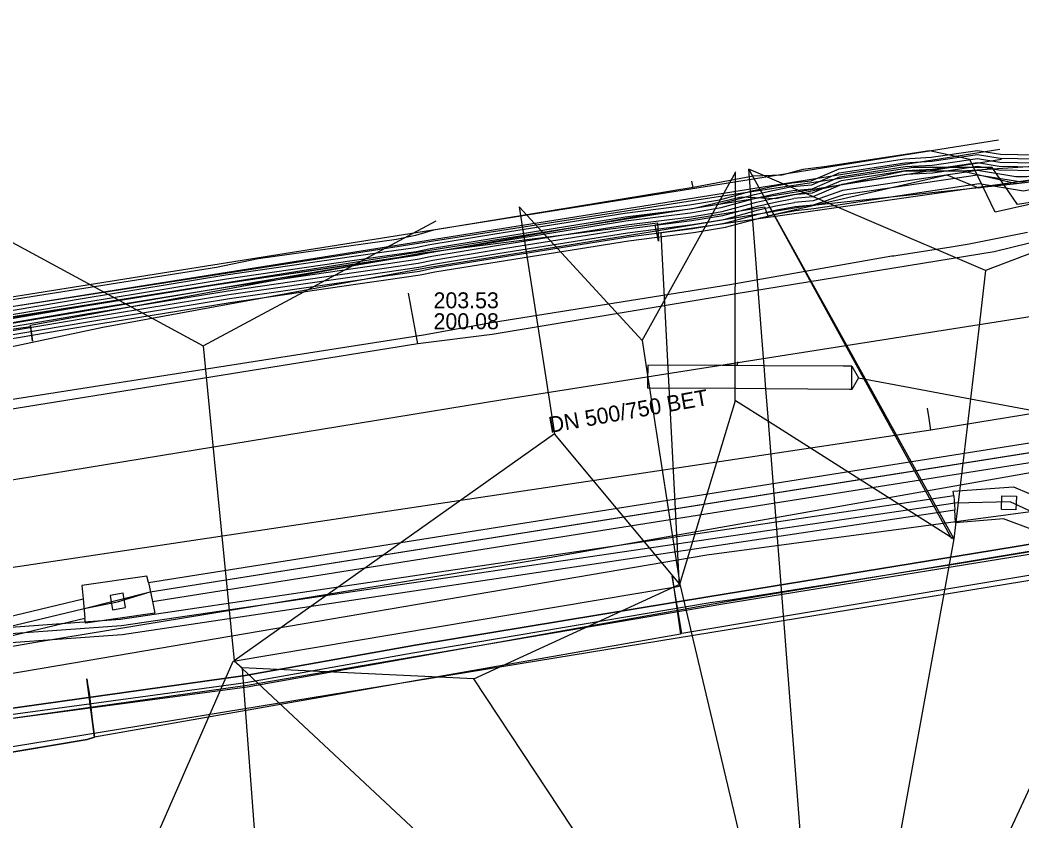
# Model space of a CAD drawing. Extents: x -600309 to -598967, y -1161267 to -1160292.
# Drawn here: x -599207.4 to -599157.2, y -1161138.6 to -1161098.5 of the extents above; entities that cross this region are included whole.
import ezdxf

# ---------------------------------------------------------------- set-up
doc = ezdxf.new("R2010")
doc.units = 0
for name, color, linetype in [('Vrstva 10', 7, 'Continuous'), ('Vrstva 12', 7, 'Continuous'), ('Vrstva 13', 7, 'Continuous'), ('Vrstva 16', 7, 'Continuous'), ('Vrstva 19', 7, 'Continuous'), ('Vrstva 29', 7, 'Continuous'), ('Vrstva 30', 7, 'Continuous'), ('Vrstva 42', 7, 'Continuous'), ('Vrstva 44', 7, 'Continuous'), ('Vrstva 54', 7, 'Continuous'), ('Vrstva 55', 7, 'Continuous'), ('Vrstva 58', 7, 'Continuous'), ('Vrstva 9', 7, 'Continuous')]:
    doc.layers.add(name, color=color, linetype=linetype)

msp = doc.modelspace()

# ---------------------------------------------------------------- linework, layer by layer
at = {"layer": 'Vrstva 10'}
for points in [[(-599200.98, -1161126.68), (-599145.86, -1161117.95)], [(-599200.78, -1161127.63), (-599145.73, -1161118.91)], [(-599160.62, -1161122.34), (-599202.38, -1161128.54), (-599228.9, -1161130.47)], [(-599160.62, -1161122.34), (-599160.64, -1161122.1), (-599157.62, -1161121.89), (-599156.05, -1161122.56), (-599156.25, -1161122.98)], [(-599160.62, -1161122.34), (-599160.57, -1161123.05)], [(-599158.22, -1161123.02), (-599158.21, -1161122.34), (-599157.47, -1161122.36), (-599157.5, -1161123.05), (-599158.22, -1161123.02)], [(-599228.82, -1161131.2), (-599202.3, -1161129.3), (-599160.57, -1161123.05)], [(-599156.57, -1161123.65), (-599156.74, -1161124.01), (-599158.12, -1161123.49), (-599160.53, -1161123.69), (-599160.57, -1161123.05)], [(-599200.98, -1161126.68), (-599201.05, -1161126.36), (-599204.32, -1161126.84), (-599204.25, -1161127.5)], [(-599200.98, -1161126.68), (-599200.78, -1161127.63)], [(-599202.77, -1161128.06), (-599202.13, -1161127.94), (-599202.24, -1161127.22), (-599202.89, -1161127.33), (-599202.77, -1161128.06)], [(-599242.89, -1161136.78), (-599204.25, -1161127.5)], [(-599204.25, -1161127.5), (-599204.16, -1161128.48)], [(-599200.78, -1161127.63), (-599200.66, -1161128.22), (-599204.13, -1161128.73), (-599204.16, -1161128.48)], [(-599242.8, -1161137.7), (-599204.16, -1161128.48)]]:
    msp.add_lwpolyline(points, dxfattribs=at)
at = {"layer": 'Vrstva 12'}
for points in [[(-599227.66, -1161133.37), (-599206.63, -1161129.68), (-599181.74, -1161125.58), (-599138.25, -1161117.9), (-599112.62, -1161113.97), (-599111.89, -1161109), (-599109.84, -1161095.07), (-599109.75, -1161094.45)], [(-599138.31, -1161095.66), (-599138.74, -1161098.31), (-599144.01, -1161100.25), (-599145.95, -1161101.42), (-599150.35, -1161102.7), (-599150.1, -1161106.59), (-599157.43, -1161107.74), (-599158.7, -1161105.89), (-599162.64, -1161105.89), (-599172.75, -1161107.4), (-599213.54, -1161113.75)], [(-599157.48, -1161106.68), (-599152.67, -1161106.1), (-599146.95, -1161105.12)], [(-599160.21, -1161106.06), (-599152.3, -1161105.54)], [(-599171.27, -1161107.35), (-599169.54, -1161107.44), (-599163.07, -1161106.05), (-599160.21, -1161106.06)], [(-599160.21, -1161106.06), (-599157.48, -1161106.68)], [(-599175.84, -1161109.11), (-599167.99, -1161107.8), (-599157.48, -1161106.68)], [(-599173.7, -1161107.94), (-599171.27, -1161107.35)], [(-599186.85, -1161110.14), (-599175.99, -1161108.24), (-599173.7, -1161107.94)], [(-599215.65, -1161116.22), (-599210.97, -1161115.52), (-599203.26, -1161113.89), (-599187, -1161110.9), (-599175.84, -1161109.11)], [(-599206.04, -1161113.39), (-599186.85, -1161110.14)], [(-599199.52, -1161112.05), (-599186.85, -1161110.14)], [(-599206.85, -1161113.24), (-599199.52, -1161112.05)], [(-599212.19, -1161114.11), (-599206.85, -1161113.24)], [(-599230.73, -1161117.46), (-599226.47, -1161116.82), (-599209.01, -1161113.89), (-599206.04, -1161113.39)], [(-599202.52, -1161127.66), (-599200.89, -1161127.16), (-599144.8, -1161118.27), (-599142.33, -1161117.89)], [(-599069.8, -1161156.2), (-599114.06, -1161139.38), (-599156.42, -1161123.28), (-599157.79, -1161122.65), (-599160.54, -1161122.71), (-599202.32, -1161128.85), (-599210.19, -1161129.43)], [(-599210.19, -1161129.43), (-599204.2, -1161127.99), (-599202.52, -1161127.66)]]:
    msp.add_lwpolyline(points, dxfattribs=at)
at = {"layer": 'Vrstva 13'}
for p, q in [((-599161.853, -1161118.464), (-599161.929, -1161117.942)), ((-599161.766, -1161119.055), (-599161.853, -1161118.464)), ((-599161.766, -1161119.055), (-599240.916, -1161130.896))]:
    msp.add_line(p, q, dxfattribs=at)
msp.add_lwpolyline([(-599105.229, -1161099.001), (-599105.262, -1161099.184), (-599111.381, -1161108.944), (-599112.684, -1161111.041), (-599161.766, -1161119.055)], dxfattribs=at)
at = {"layer": 'Vrstva 16'}
for points in [[(-599156.82, -1161109.67), (-599158.59, -1161110.11), (-599171.53, -1161112.21), (-599183.75, -1161114.25), (-599187.47, -1161114.73), (-599224.74, -1161120.72), (-599227.245, -1161121.078), (-599228.73, -1161121.29), (-599245.91, -1161124.15), (-599246.07, -1161123.01), (-599246.77, -1161123.08), (-599247.15, -1161123.129), (-599247.16, -1161123.13)], [(-599187.47, -1161114.73), (-599187.94, -1161112.18)]]:
    msp.add_lwpolyline(points, dxfattribs=at)
at = {"layer": 'Vrstva 19'}
msp.add_lwpolyline([(-599285.61, -1161131.45), (-599282.649, -1161130.966), (-599277.53, -1161130.13), (-599276.93, -1161129.99), (-599275.74, -1161129.81), (-599265.93, -1161127.95), (-599250.45, -1161124.61), (-599244.08, -1161123.41), (-599228.85, -1161120.76), (-599227.36, -1161120.588), (-599225.12, -1161120.33), (-599221.032, -1161119.618), (-599221.012, -1161119.615), (-599218.45, -1161119.17), (-599218.055, -1161119.108), (-599187.19, -1161114.27), (-599183.78, -1161113.66), (-599171.84, -1161111.75), (-599163.72, -1161110.32), (-599163.62, -1161110.304), (-599163.424, -1161110.273), (-599160.756, -1161109.854), (-599159.84, -1161109.71), (-599156.93, -1161109.12)], dxfattribs=at)
at = {"layer": 'Vrstva 29'}
msp.add_lwpolyline([(-599158.303, -1161104.988), (-599325.905, -1161131.661), (-599336.75, -1161127.83), (-599365.633, -1161095.812), (-599414.895, -1161072.929)], dxfattribs=at)
at = {"layer": 'Vrstva 30'}
for points in [[(-599414.684, -1161072.476), (-599365.33, -1161095.401), (-599336.464, -1161127.401), (-599325.858, -1161131.147), (-599158.381, -1161104.495)], [(-599158.224, -1161105.482), (-599325.952, -1161132.175), (-599337.036, -1161128.259), (-599365.936, -1161096.223), (-599415.106, -1161073.382)]]:
    msp.add_lwpolyline(points, dxfattribs=at)
at = {"layer": 'Vrstva 42'}
for points in [[(-599168.738, -1161106.646), (-599167.756, -1161106.553), (-599166.367, -1161105.954), (-599163.093, -1161105.443), (-599161.742, -1161105.373), (-599159.423, -1161105.031), (-599158.281, -1161105.216), (-599156.542, -1161105.252), (-599153.889, -1161104.729), (-599152.247, -1161102.607), (-599151.413, -1161102.41), (-599151.317, -1161102.366), (-599151.55, -1161100.89), (-599153.764, -1161093.956)], [(-599168.57, -1161107.836), (-599167.643, -1161107.748), (-599166.109, -1161107.23), (-599159.431, -1161106.245), (-599157.212, -1161106.606), (-599153.216, -1161105.82), (-599151.563, -1161103.685), (-599150.098, -1161103.406), (-599138.766, -1161101.554), (-599130.504, -1161099.33), (-599122.378, -1161094.686)], [(-599168.542, -1161108.034), (-599167.624, -1161107.947), (-599159.346, -1161106.684), (-599157.122, -1161107.058), (-599153.003, -1161106.239), (-599151.248, -1161104.059), (-599150.033, -1161103.801), (-599138.682, -1161101.946), (-599130.35, -1161099.703), (-599122.146, -1161095.014)], [(-599127.72, -1161097.21), (-599133.25, -1161099.536), (-599140.05, -1161101.21), (-599146.72, -1161102.4), (-599150.57, -1161102.9), (-599151.15, -1161103.17), (-599151.787, -1161103.32), (-599153.44, -1161105.456), (-599156.473, -1161106.053), (-599158.353, -1161106.015), (-599159.428, -1161105.84), (-599161.662, -1161106.17), (-599163.01, -1161106.24), (-599166.22, -1161106.742), (-599167.681, -1161107.35), (-599168.626, -1161107.439)], [(-599127.61, -1161097.43), (-599133.24, -1161099.76), (-599139.97, -1161101.46), (-599146.661, -1161102.636), (-599150.48, -1161103.15), (-599151.675, -1161103.503), (-599153.328, -1161105.638), (-599156.946, -1161106.35), (-599157.5, -1161106.357), (-599159.43, -1161106.043), (-599163.016, -1161106.572), (-599166.2, -1161107.041), (-599167.662, -1161107.549), (-599168.598, -1161107.637)], [(-599239.722, -1161145.929), (-599239.714, -1161145.196), (-599238.814, -1161142.344), (-599236.742, -1161139.852), (-599234.16, -1161138.531), (-599230.978, -1161136.46), (-599227.301, -1161135.612), (-599224.388, -1161135.235), (-599220.787, -1161134.731), (-599219.478, -1161134.471), (-599217.379, -1161134.16), (-599215.307, -1161134.358), (-599210.443, -1161133.848), (-599196.033, -1161131.836), (-599172.195, -1161127.753), (-599138.991, -1161122.379), (-599124.635, -1161119.953), (-599125.241, -1161117.77), (-599125.873, -1161114.431), (-599126.627, -1161110.554), (-599128.057, -1161106.309), (-599129.616, -1161101.934), (-599130.144, -1161098.519), (-599130.325, -1161097.797)], [(-599130.737, -1161097.942), (-599130.056, -1161102.037), (-599128.662, -1161106.149), (-599127.095, -1161110.65), (-599126.517, -1161113.518), (-599125.716, -1161117.875), (-599125.21, -1161119.587), (-599125.133, -1161119.898), (-599125.49, -1161119.93), (-599159.99, -1161125.68), (-599171.73, -1161127.55), (-599172.82, -1161127.71), (-599187.72, -1161130.22), (-599196.09, -1161131.72), (-599210.483, -1161133.677)], [(-599130.737, -1161097.942), (-599130.056, -1161102.037), (-599128.662, -1161106.149), (-599127.095, -1161110.65), (-599126.517, -1161113.518), (-599125.716, -1161117.875), (-599125.21, -1161119.587), (-599125.133, -1161119.898), (-599125.49, -1161119.93), (-599159.99, -1161125.68), (-599171.73, -1161127.55), (-599172.82, -1161127.71), (-599187.72, -1161130.22), (-599196.09, -1161131.72), (-599210.483, -1161133.677)], [(-599212.281, -1161114.005), (-599204.172, -1161112.627), (-599197.066, -1161111.466), (-599190.652, -1161110.535), (-599189.132, -1161110.315), (-599187.566, -1161110.087), (-599186.841, -1161109.938), (-599183.59, -1161109.406), (-599177.081, -1161108.365), (-599173.833, -1161107.955), (-599172.317, -1161107.701), (-599170.6, -1161107.235), (-599169.691, -1161107.03), (-599168.71, -1161106.844), (-599167.737, -1161106.752), (-599166.361, -1161106.156), (-599163.072, -1161105.643), (-599161.722, -1161105.573), (-599159.424, -1161105.233), (-599158.299, -1161105.416), (-599156.525, -1161105.452)], [(-599212.252, -1161114.203), (-599204.139, -1161112.824), (-599197.036, -1161111.663), (-599190.623, -1161110.733), (-599189.103, -1161110.513), (-599187.532, -1161110.284), (-599186.804, -1161110.135), (-599183.558, -1161109.604), (-599177.052, -1161108.563), (-599173.804, -1161108.153), (-599172.274, -1161107.897), (-599170.552, -1161107.429), (-599169.651, -1161107.226), (-599168.682, -1161107.043), (-599167.718, -1161106.951), (-599166.322, -1161106.352), (-599163.052, -1161105.842), (-599161.702, -1161105.772), (-599159.426, -1161105.436), (-599158.317, -1161105.615), (-599156.507, -1161105.653)], [(-599212.224, -1161114.401), (-599204.106, -1161113.021), (-599197.005, -1161111.861), (-599190.594, -1161110.931), (-599189.074, -1161110.711), (-599187.497, -1161110.481), (-599186.768, -1161110.332), (-599183.526, -1161109.801), (-599177.024, -1161108.761), (-599173.775, -1161108.351), (-599172.231, -1161108.092), (-599170.504, -1161107.623), (-599169.61, -1161107.422), (-599168.654, -1161107.241), (-599167.699, -1161107.15), (-599166.239, -1161106.542), (-599163.031, -1161106.041), (-599161.682, -1161105.971), (-599159.427, -1161105.638), (-599158.335, -1161105.815), (-599156.49, -1161105.853)], [(-599217.384, -1161114.589), (-599215.343, -1161114.158), (-599212.309, -1161113.807), (-599204.205, -1161112.43), (-599197.097, -1161111.268), (-599190.68, -1161110.337), (-599189.161, -1161110.117), (-599187.601, -1161109.89), (-599186.877, -1161109.741), (-599183.622, -1161109.209), (-599177.109, -1161108.167), (-599173.862, -1161107.757), (-599172.36, -1161107.505), (-599170.649, -1161107.04), (-599169.732, -1161106.834), (-599168.738, -1161106.646)], [(-599212.196, -1161114.599), (-599204.074, -1161113.219), (-599196.975, -1161112.059), (-599190.566, -1161111.129), (-599189.046, -1161110.909), (-599187.463, -1161110.679), (-599186.732, -1161110.528), (-599183.494, -1161109.999), (-599176.996, -1161108.959), (-599173.745, -1161108.549), (-599172.189, -1161108.288), (-599170.456, -1161107.817), (-599169.57, -1161107.618), (-599168.626, -1161107.439)], [(-599212.168, -1161114.797), (-599204.041, -1161113.416), (-599196.944, -1161112.256), (-599190.537, -1161111.327), (-599189.017, -1161111.107), (-599187.428, -1161110.876), (-599186.696, -1161110.725), (-599183.462, -1161110.196), (-599176.968, -1161109.157), (-599173.716, -1161108.747), (-599172.146, -1161108.483), (-599170.408, -1161108.011), (-599169.529, -1161107.814), (-599168.598, -1161107.637)], [(-599212.139, -1161114.995), (-599204.008, -1161113.613), (-599196.914, -1161112.454), (-599190.508, -1161111.525), (-599188.988, -1161111.305), (-599187.394, -1161111.073), (-599186.659, -1161110.922), (-599183.43, -1161110.394), (-599176.939, -1161109.355), (-599173.687, -1161108.945), (-599172.103, -1161108.679), (-599170.36, -1161108.205), (-599169.489, -1161108.01), (-599168.57, -1161107.836)], [(-599212.111, -1161115.193), (-599203.975, -1161113.81), (-599196.883, -1161112.652), (-599190.48, -1161111.723), (-599188.959, -1161111.503), (-599187.359, -1161111.27), (-599186.623, -1161111.119), (-599183.398, -1161110.591), (-599176.911, -1161109.553), (-599173.658, -1161109.143), (-599172.06, -1161108.875), (-599170.311, -1161108.4), (-599169.448, -1161108.206), (-599168.542, -1161108.034)], [(-599116.23, -1161136.038), (-599115.994, -1161134.564), (-599115.381, -1161132.558), (-599114.522, -1161130.964), (-599115.162, -1161129.629), (-599120.195, -1161126.17), (-599122.444, -1161123.187), (-599123.623, -1161121.125), (-599123.741, -1161119.549), (-599124.904, -1161119.56), (-599125.551, -1161119.634), (-599159.63, -1161125.23), (-599172.84, -1161127.39), (-599187.61, -1161129.83), (-599196.13, -1161131.34), (-599210.53, -1161133.378)], [(-599116.23, -1161136.038), (-599115.994, -1161134.564), (-599115.381, -1161132.558), (-599114.522, -1161130.964), (-599115.162, -1161129.629), (-599120.195, -1161126.17), (-599122.444, -1161123.187), (-599123.623, -1161121.125), (-599123.741, -1161119.549), (-599124.904, -1161119.56), (-599125.551, -1161119.634), (-599159.63, -1161125.23), (-599172.84, -1161127.39), (-599187.61, -1161129.83), (-599196.13, -1161131.34), (-599210.53, -1161133.378)], [(-599124.535, -1161121.94), (-599124.669, -1161121.384), (-599124.836, -1161120.04), (-599124.904, -1161119.56), (-599125.551, -1161119.634), (-599159.63, -1161125.23), (-599172.84, -1161127.39), (-599187.61, -1161129.83), (-599196.13, -1161131.34), (-599210.53, -1161133.37)], [(-599210.53, -1161133.37), (-599196.13, -1161131.34), (-599187.61, -1161129.83), (-599172.84, -1161127.39), (-599159.63, -1161125.23), (-599125.551, -1161119.634), (-599124.904, -1161119.56), (-599124.836, -1161120.04), (-599124.669, -1161121.384), (-599124.535, -1161121.94)], [(-599116.512, -1161135.9), (-599116.286, -1161134.496), (-599115.659, -1161132.442), (-599114.858, -1161130.956), (-599115.398, -1161129.831), (-599120.405, -1161126.39), (-599122.696, -1161123.353), (-599123.917, -1161121.215), (-599124.019, -1161119.851), (-599124.66, -1161119.85), (-599124.652, -1161119.849), (-599125.49, -1161119.93), (-599159.99, -1161125.68), (-599171.73, -1161127.55), (-599172.82, -1161127.71), (-599187.72, -1161130.22), (-599196.09, -1161131.72), (-599210.483, -1161133.677)], [(-599116.512, -1161135.9), (-599116.286, -1161134.496), (-599115.659, -1161132.442), (-599114.858, -1161130.956), (-599115.398, -1161129.831), (-599120.405, -1161126.39), (-599122.696, -1161123.353), (-599123.917, -1161121.215), (-599124.019, -1161119.851), (-599124.66, -1161119.85), (-599124.652, -1161119.849), (-599125.49, -1161119.93), (-599159.99, -1161125.68), (-599171.73, -1161127.55), (-599172.82, -1161127.71), (-599187.72, -1161130.22), (-599196.09, -1161131.72), (-599210.483, -1161133.677)], [(-599125.61, -1161122.13), (-599124.867, -1161121.409), (-599125.034, -1161120.07), (-599125.133, -1161119.898), (-599125.49, -1161119.93), (-599159.99, -1161125.68), (-599171.73, -1161127.55), (-599172.82, -1161127.71), (-599187.72, -1161130.22), (-599196.09, -1161131.72), (-599210.483, -1161133.677)], [(-599125.61, -1161122.13), (-599124.867, -1161121.409), (-599125.034, -1161120.07), (-599125.133, -1161119.898), (-599125.49, -1161119.93), (-599159.99, -1161125.68), (-599171.73, -1161127.55), (-599172.82, -1161127.71), (-599187.72, -1161130.22), (-599196.09, -1161131.72), (-599210.483, -1161133.677)]]:
    msp.add_lwpolyline(points, dxfattribs=at)
at = {"layer": 'Vrstva 44'}
msp.add_lwpolyline([(-599221.493, -1161133.551), (-599205.521, -1161130.842), (-599172.992, -1161125.303), (-599151.269, -1161122.398), (-599132.106, -1161118.884), (-599129.114, -1161118.028), (-599128.797, -1161117.119), (-599128.638, -1161114.18), (-599130.957, -1161102.708), (-599130.504, -1161099.33), (-599122.378, -1161094.686)], dxfattribs=at)
at = {"layer": 'Vrstva 54'}
for points in [[(-599220.39, -1161102.82), (-599198.24, -1161114.83)], [(-599166.82, -1161158.55), (-599141.7, -1161104.43)], [(-599141.797, -1161104.515), (-599159.02, -1161111.05)], [(-599176.24, -1161114.55), (-599171.544, -1161106.099)], [(-599171.571, -1161117.573), (-599171.55, -1161106.1)], [(-599170.15, -1161115.43), (-599170.88, -1161105.96)], [(-599166, -1161114.77), (-599170.88, -1161105.96)], [(-599159.02, -1161111.05), (-599170.88, -1161105.96)], [(-599170.859, -1161106.037), (-599160.732, -1161124.473)], [(-599182.4, -1161107.86), (-599176.24, -1161114.55)], [(-599182.4, -1161107.86), (-599181.14, -1161115.9)], [(-599198.24, -1161114.83), (-599186.55, -1161108.55)], [(-599159.02, -1161111.05), (-599159.33, -1161113.67)], [(-599159.33, -1161113.67), (-599159.78, -1161117.48)], [(-599198.24, -1161114.83), (-599197.87, -1161118.61)], [(-599176.24, -1161114.55), (-599175.92, -1161116.62)], [(-599160.62, -1161124.484), (-599166, -1161114.77)], [(-599175.954, -1161115.787), (-599175.96, -1161116.63)], [(-599172.23, -1161115.81), (-599175.954, -1161115.787)], [(-599171.45, -1161115.81), (-599172.23, -1161115.81)], [(-599171.45, -1161115.81), (-599171.44, -1161115.63)], [(-599170.12, -1161115.82), (-599171.45, -1161115.81)], [(-599170.12, -1161115.82), (-599170.15, -1161115.43)], [(-599170.03, -1161116.98), (-599170.12, -1161115.82)], [(-599166.16, -1161115.85), (-599170.12, -1161115.82)], [(-599181.14, -1161115.9), (-599180.87, -1161117.62)], [(-599165.718, -1161115.85), (-599166.16, -1161115.85)], [(-599165.726, -1161117.006), (-599165.718, -1161115.85), (-599165.39, -1161116.43), (-599165.726, -1161117.006)], [(-599175.96, -1161116.63), (-599175.961, -1161116.943)], [(-599175.92, -1161116.62), (-599175.87, -1161116.94)], [(-599165.39, -1161116.43), (-599165.04, -1161116.49)], [(-599165.04, -1161116.49), (-599163.61, -1161116.76)], [(-599163.61, -1161116.76), (-599159.78, -1161117.48)], [(-599175.87, -1161116.94), (-599175.961, -1161116.943)], [(-599175.87, -1161116.94), (-599174.34, -1161126.77)], [(-599171.52, -1161116.97), (-599175.87, -1161116.94)], [(-599170.03, -1161116.98), (-599171.52, -1161116.97)], [(-599165.82, -1161117.01), (-599170.03, -1161116.98)], [(-599169.9, -1161118.6), (-599170.03, -1161116.98)], [(-599165.726, -1161117.006), (-599165.82, -1161117.01)], [(-599180.87, -1161117.62), (-599180.62, -1161119.24)], [(-599174.34, -1161126.77), (-599171.55, -1161117.56)], [(-599171.55, -1161117.56), (-599169.9, -1161118.6)], [(-599159.78, -1161117.48), (-599160.61, -1161124.5)], [(-599159.78, -1161117.48), (-599156.644, -1161118.068)], [(-599197.87, -1161118.61), (-599197.68, -1161120.48)], [(-599169.9, -1161118.6), (-599160.61, -1161124.5)], [(-599166.82, -1161158.55), (-599169.9, -1161118.6)], [(-599180.62, -1161119.24), (-599196.68, -1161130.61)], [(-599174.34, -1161126.77), (-599180.62, -1161119.24)], [(-599197.68, -1161120.48), (-599196.68, -1161130.61)], [(-599160.61, -1161124.5), (-599166.82, -1161158.55)], [(-599184.67, -1161131.51), (-599174.34, -1161126.77)], [(-599174.34, -1161126.77), (-599166.82, -1161158.55)], [(-599196.68, -1161130.61), (-599196.28, -1161130.97)], [(-599196.68, -1161130.61), (-599196.28, -1161130.99)], [(-599184.67, -1161131.51), (-599196.28, -1161130.97)], [(-599196.28, -1161130.97), (-599196.28, -1161130.99)], [(-599196.28, -1161130.99), (-599195.56, -1161140.59)], [(-599196.28, -1161130.99), (-599166.82, -1161158.55)], [(-599166.82, -1161158.55), (-599184.67, -1161131.51)]]:
    msp.add_lwpolyline(points, dxfattribs=at)
at = {"layer": 'Vrstva 55'}
for points in [[(-599088.845, -1161083.655), (-599087.72, -1161084.515), (-599089.308, -1161094.371), (-599088.333, -1161118.754), (-599101.505, -1161119.752), (-599108.266, -1161118.754), (-599126.65, -1161121.657), (-599215.474, -1161136.17), (-599215.117, -1161138.589)], [(-599090.84, -1161095.91), (-599091.23, -1161096.31), (-599087.57, -1161118.29), (-599101.47, -1161119.87), (-599106.18, -1161119.07), (-599108.28, -1161119.03), (-599117.23, -1161120), (-599116.83, -1161108.93), (-599117.25, -1161119.79), (-599139.3, -1161123.44), (-599139.85, -1161120.7), (-599139.38, -1161123.41), (-599174.24, -1161129.25), (-599174.73, -1161126.37), (-599174.32, -1161129.28), (-599203.685, -1161134.434), (-599204.06, -1161131.51)], [(-599219.46, -1161129.6), (-599221.11, -1161115.82), (-599221.7, -1161114.5), (-599221.11, -1161115.82), (-599206.89, -1161113.86), (-599206.79, -1161114.59), (-599206.88, -1161113.78), (-599187.24, -1161110.16), (-599175.47, -1161108.65), (-599175.41, -1161109.58), (-599175.58, -1161108.76), (-599170.11, -1161107.85), (-599169.94, -1161108.3), (-599160.97, -1161106.26), (-599159.38, -1161106.9), (-599150.24, -1161105.48), (-599148.4, -1161104.31), (-599143.7, -1161103.65), (-599144.93, -1161099.4), (-599142.05, -1161098.7), (-599141.44, -1161099.07)], [(-599204.06, -1161131.51), (-599203.685, -1161134.434), (-599204.041, -1161134.551), (-599210.63, -1161135.651), (-599213.008, -1161138.109), (-599214.602, -1161138.897), (-599215.174, -1161139.059), (-599215.58, -1161138.92)]]:
    msp.add_lwpolyline(points, dxfattribs=at)
at = {"layer": 'Vrstva 58'}
for points in [[(-599221.296, -1161267.031), (-599235.566, -1161221.85), (-599236.7, -1161218.26), (-599236.59, -1161216.58), (-599236.43, -1161214.87), (-599238.8, -1161191.15), (-599239.11, -1161189.29), (-599239.44, -1161187.48), (-599244.31, -1161141.04), (-599244.57, -1161137.51), (-599242.85, -1161137.28), (-599204.2, -1161127.99), (-599200.89, -1161127.16), (-599145.8, -1161118.43), (-599142.33, -1161117.89), (-599142.31, -1161116.76), (-599137.63, -1161099.39), (-599137.45, -1161097.68)], [(-599221.296, -1161267.031), (-599235.566, -1161221.85), (-599236.7, -1161218.26), (-599236.59, -1161216.58), (-599236.43, -1161214.87), (-599238.8, -1161191.15), (-599239.11, -1161189.29), (-599239.44, -1161187.48), (-599244.31, -1161141.04), (-599244.57, -1161137.51), (-599242.85, -1161137.28), (-599204.2, -1161127.99), (-599200.89, -1161127.16), (-599145.8, -1161118.43), (-599142.33, -1161117.89), (-599142.31, -1161116.76), (-599137.63, -1161099.39), (-599137.45, -1161097.68)], [(-599221.296, -1161267.031), (-599235.566, -1161221.85), (-599236.7, -1161218.26), (-599236.59, -1161216.58), (-599236.43, -1161214.87), (-599238.8, -1161191.15), (-599239.11, -1161189.29), (-599239.44, -1161187.48), (-599244.31, -1161141.04), (-599244.57, -1161137.51), (-599242.85, -1161137.28), (-599204.2, -1161127.99), (-599200.89, -1161127.16), (-599145.8, -1161118.43), (-599142.33, -1161117.89), (-599142.31, -1161116.76), (-599137.63, -1161099.39), (-599137.45, -1161097.68)], [(-599130.249, -1161098.132), (-599129.597, -1161101.883), (-599128.129, -1161106.002), (-599126.62, -1161110.61), (-599125.234, -1161117.664), (-599124.663, -1161119.784), (-599140.158, -1161122.353), (-599172.209, -1161127.695), (-599196.023, -1161131.936), (-599210.417, -1161133.853)], [(-599135.93, -1161097.86), (-599139.61, -1161099.41), (-599140.63, -1161099.76), (-599141.96, -1161100.09), (-599143.7, -1161100.67), (-599145.18, -1161101.24), (-599146.71, -1161102.09), (-599150.43, -1161104.33), (-599151.97, -1161106.94), (-599156.9, -1161107.75), (-599158.54, -1161108.12), (-599159.81, -1161105.49), (-599161.83, -1161105.05), (-599167.11, -1161105.85), (-599168.19, -1161105.99), (-599169.24, -1161106.27), (-599170.67, -1161106.32), (-599173.68, -1161106.88)], [(-599175.301, -1161109.147), (-599141.688, -1161104.345), (-599139.887, -1161121.238), (-599125.481, -1161111.291), (-599079.606, -1161107.003)], [(-599173.68, -1161106.88), (-599173.74, -1161106.57)], [(-599173.68, -1161106.88), (-599186.69, -1161109.03), (-599187.6, -1161109.29), (-599188.54, -1161109.49), (-599195.47, -1161110.46), (-599197.56, -1161110.9), (-599210.25, -1161112.9), (-599215.65, -1161113.75)], [(-599229.253, -1161183.206), (-599205.947, -1161169.417), (-599203.837, -1161146.882), (-599196.737, -1161130.624), (-599174.357, -1161126.869), (-599175.283, -1161109.17)], [(-599210.63, -1161135.651), (-599207.329, -1161135.113), (-599204.041, -1161134.551), (-599203.685, -1161134.434), (-599203.926, -1161132.218), (-599204.06, -1161131.51)]]:
    msp.add_lwpolyline(points, dxfattribs=at)
at = {"layer": 'Vrstva 9'}
msp.add_line((-599221.106, -1161123.719), (-599183.217, -1161117.515), dxfattribs=at)
msp.add_lwpolyline([(-599183.217, -1161117.515), (-599150.636, -1161112.385), (-599148.571, -1161112.06)], dxfattribs=at)

# ---------------------------------------------------------------- texts
at = {"layer": 'Vrstva 12'}
for s, p in [('203.53', (-599186.689, -1161112.942)), ('200.08', (-599186.689, -1161113.992))]:
    msp.add_text(s, height=0.8, dxfattribs=at).set_placement(p)
msp.add_text('DN 500/750 BET', height=0.8, rotation=10.0507, dxfattribs=at).set_placement((-599180.843, -1161119.193))

doc.saveas('drawing.dxf')
